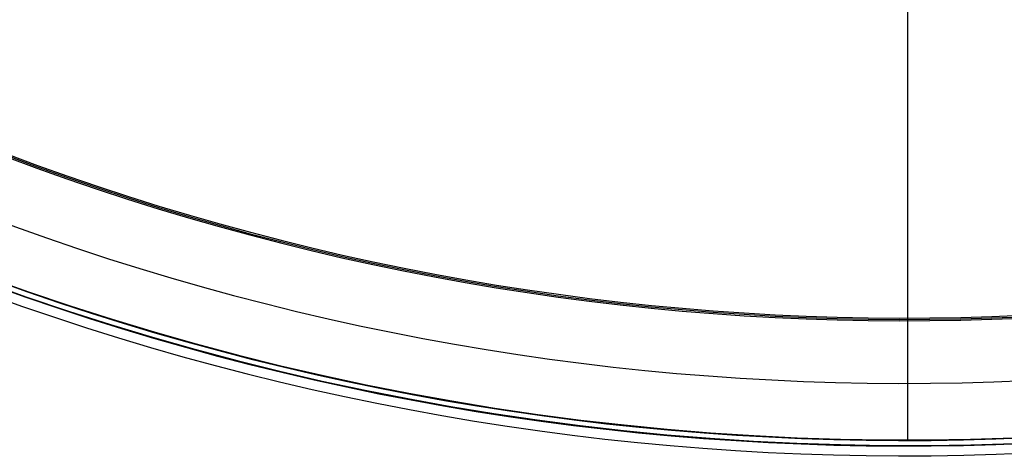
# Model space of a CAD drawing. Header units: millimetres. Extents: x -345 to 345, y -345 to 345.
# Tile 495 of 656: x -114 to 12, y -345 to -289. Entities that reach past the tile are written whole.
import ezdxf

# ---------------------------------------------------------------- set-up
doc = ezdxf.new("R2010")
doc.units = ezdxf.units.MM
doc.header["$MEASUREMENT"] = 0
doc.layers.add('IGES level 10000', color=7, linetype='Continuous', true_color=0x000000)

msp = doc.modelspace()

# ---------------------------------------------------------------- linework, layer by layer
at = {"layer": 'IGES level 10000'}
for p, q in [((0, 343.0002359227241, 978.7837346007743), (0, -342.9997640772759, 978.7837345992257)), ((-1.75058403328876e-08, 327.3174636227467, 968.783734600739), (-1.75058403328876e-08, -327.3169917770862, 968.783734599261))]:
    msp.add_line(p, q, dxfattribs=at)
for centre, radius, start, end in [((0, 0.0002359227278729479, 977.1433224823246), 344.9674085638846, 61.35211024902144, 241.3521102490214), ((0, 0.000235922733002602, 974.9130380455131), 343.7074562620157, 61.35211024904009, 241.3521102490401), ((0, 0.0002359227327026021, 974.9130379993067), 343.707456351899, 61.35211024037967, 241.3521102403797), ((0, 0.0002359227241, 978.7837346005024), 342.9999999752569, 61.35211024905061, 241.3521102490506), ((-1.07985122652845e-25, 0.0002359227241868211, 978.783734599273), 342.9999999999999, 61.35211024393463, 241.3521102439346), ((0, 0.0002359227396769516, 971.8807121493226), 335.6892060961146, 61.35211024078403, 241.352110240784), ((0, 0.0002359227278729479, 977.1433224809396), 344.9674086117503, 241.3521102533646, 61.35211025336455), ((0, 0.000235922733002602, 974.9130380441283), 343.7074563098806, 241.3521102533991, 61.35211025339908), ((0, 0.0002359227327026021, 974.9130380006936), 343.7074563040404, 241.3521102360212, 61.35211023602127), ((0, 0.0002359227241, 978.7837345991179), 343.0000000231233, 241.3521102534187, 61.35211025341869), ((0, 0.0002359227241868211, 978.783734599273), 342.9999999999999, 241.3521102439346, 61.35211024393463), ((0, 0.0002359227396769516, 971.8807121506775), 335.6892060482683, 241.3521102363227, 61.35211023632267), ((0, 0.0002359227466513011, 968.8483863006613), 327.6709557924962, 241.3521102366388, 61.35211023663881), ((-1.636196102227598e-10, 0.0002359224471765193, 968.8483863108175), 327.6709557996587, 241.3521102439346, 61.35211023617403), ((0, 0.0002359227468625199, 968.8000303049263), 327.4970215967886, 241.3521102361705, 61.35211023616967), ((9.702294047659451e-10, 0.0002359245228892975, 968.7837346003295), 327.3172276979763, 241.3521102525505, 61.35211024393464), ((-7.098414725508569e-15, 0.0002359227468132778, 968.7837346), 327.3172277, 241.3521102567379, 61.35211024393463)]:
    msp.add_arc(centre, radius, start, end, dxfattribs=at)

doc.saveas('drawing.dxf')
